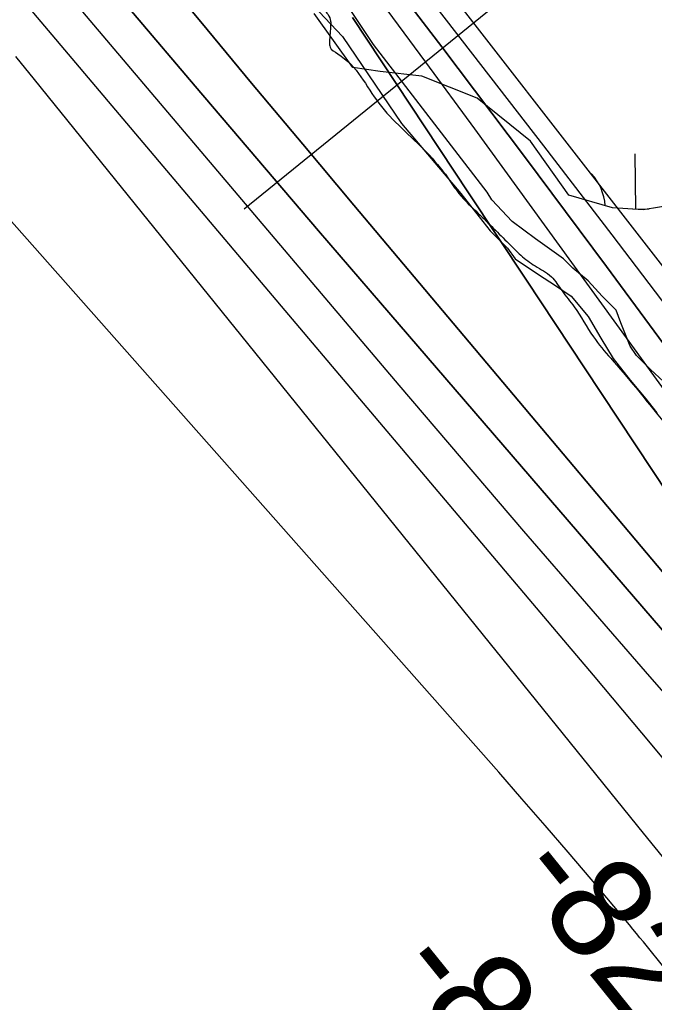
# Model space of a CAD drawing. Extents: x 3887375 to 3925618, y 296674 to 322633.
# Drawn here: x 3898925 to 3899340, y 308942 to 309584 of the extents above; entities that cross this region are included whole.
import ezdxf

# ---------------------------------------------------------------- set-up
doc = ezdxf.new("R2010")
doc.units = 0
for name, color, linetype in [('V-RIVR-EDGE', 7, 'Continuous'), ('V-RIVR-JETY', 7, 'Continuous'), ('V-RIVR-RANG', 7, 'Continuous'), ('V-TOPO-DPTH', 7, 'Continuous'), ('V-TOPO-MAJR', 7, 'Continuous'), ('V-TOPO-MINR', 7, 'Continuous'), ('V-TOPO-WATR', 7, 'Continuous'), ('V-WETL-SWMP', 7, 'Continuous')]:
    doc.layers.add(name, color=color, linetype=linetype)

msp = doc.modelspace()

# ---------------------------------------------------------------- linework, layer by layer
at = {"layer": 'V-RIVR-EDGE'}
for points in [[(3896115.81, 312736.34), (3896123.65, 312723.71), (3896129.94, 312714.39), (3896135.57, 312703.73), (3896139.52, 312690.42), (3896139.84, 312681.44), (3896138.16, 312674.8), (3896136.82, 312674.13), (3896128.53, 312683.13), (3896119.59, 312696.46), (3896111.3, 312706.79), (3896107.31, 312707.79), (3896104.98, 312706.47), (3896104.3, 312701.15), (3896107.93, 312688.84), (3896111.24, 312681.18), (3896123.51, 312667.18), (3896140.75, 312647.19), (3896160.96, 312617.21), (3896188.48, 312584.89), (3896210.04, 312563.22), (3896237.58, 312538.54), (3896253.51, 312524.87), (3896271.43, 312512.52), (3896287.7, 312501.84), (3896298.99, 312494.83), (3896306.95, 312486.83), (3896325.83, 312456.19), (3896335.76, 312438.54), (3896350.69, 312424.2), (3896373.59, 312404.53), (3896404.79, 312381.84), (3896441.98, 312359.47), (3896468.87, 312343.44), (3896491.13, 312332.41), (3896500.09, 312327.07), (3896508.39, 312318.73), (3896515.34, 312306.41), (3896528.25, 312284.43), (3896534.87, 312271.78), (3896552.8, 312258.77), (3896583.01, 312239.74), (3896613.56, 312220.04), (3896639.77, 312198.69), (3896665.32, 312175.69), (3896698.52, 312152.99), (3896718.44, 312138.98), (3896746.97, 312114.63), (3896768.21, 312094.29), (3896793.75, 312068.29), (3896812.65, 312048.29), (3896828.9, 312029.96), (3896844.47, 312006.31), (3896867.36, 311982.32), (3896895.89, 311955.97), (3896948.98, 311909.95), (3896976.52, 311885.61), (3896985.15, 311878.61), (3896997.77, 311872.92), (3897005.41, 311870.24), (3897020.03, 311862.89), (3897041.6, 311845.88), (3897061.18, 311830.87), (3897070.14, 311823.86), (3897078.77, 311813.86), (3897087.7, 311797.55), (3897092.33, 311785.56), (3897096.96, 311776.91), (3897111.21, 311756.25), (3897119.5, 311747.25), (3897129.46, 311738.58), (3897149.37, 311722.57), (3897170.94, 311704.56), (3897186.2, 311690.56), (3897201.78, 311670.24), (3897228.63, 311633.26), (3897264.74, 311581.63), (3897280, 311564.96), (3897305.21, 311539.96), (3897328.43, 311515.63), (3897360.94, 311485.95), (3897388.81, 311458.28), (3897419.34, 311434.26), (3897433.94, 311420.26), (3897454.49, 311394.6), (3897475.04, 311368.28), (3897490.64, 311354.61), (3897505.56, 311336.62), (3897515.83, 311319.63), (3897527.76, 311305.3), (3897546.67, 311288.3), (3897564.61, 311280.6), (3897578.22, 311271.26), (3897592.82, 311257.92), (3897613.06, 311238.59), (3897630.3, 311218.92), (3897644.55, 311200.6), (3897648.87, 311196.6), (3897654.85, 311195.92), (3897664.81, 311187.91), (3897681.4, 311173.9), (3897695.99, 311156.24), (3897728.16, 311123.24), (3897747.72, 311099.25), (3897753.68, 311088.26), (3897756.67, 311085.6), (3897762.65, 311082.92), (3897779.57, 311067.58), (3897798.47, 311046.92), (3897815.39, 311028.59), (3897831.98, 311014.58), (3897852.23, 310999.9), (3897867.82, 310985.56), (3897880.75, 310970.23), (3897894, 310949.25), (3897907.58, 310928.6), (3897922.16, 310908.28), (3897948.03, 310879.62), (3897967.26, 310856.62), (3897987.83, 310835.29), (3898011.71, 310813.28), (3898048.56, 310785.26), (3898064.49, 310774.25), (3898081.41, 310759.24), (3898099.65, 310738.91), (3898112.92, 310724.58), (3898123.19, 310708.59), (3898130.8, 310696.27), (3898136.77, 310688.94), (3898147.38, 310677.27), (3898159.99, 310664.27), (3898168.95, 310655.27), (3898196.47, 310623.61), (3898206.08, 310609.29), (3898214.03, 310600.63), (3898230.28, 310581.96), (3898242.21, 310565.31), (3898262.44, 310541.31), (3898281.68, 310521.32), (3898296.6, 310505.98), (3898340.41, 310470.29), (3898350.02, 310459.29), (3898356.97, 310445.31), (3898373.55, 310425.98), (3898390.14, 310409.65), (3898399.44, 310404.64), (3898413.38, 310395.29), (3898421.67, 310387.29), (3898429.97, 310378.62), (3898436.58, 310363.31), (3898463.44, 310334.65), (3898482.35, 310314.65), (3898496.61, 310298.32), (3898513.19, 310279.65), (3898535.74, 310254.66), (3898547.35, 310241.99), (3898560.27, 310224.67), (3898576.51, 310203.01), (3898592.1, 310187.68), (3898611.34, 310166.02), (3898633.55, 310138.69), (3898638.19, 310134.36), (3898642.51, 310133.02), (3898652.14, 310127.67), (3898657.79, 310123.67), (3898665.42, 310115.67), (3898676.69, 310101.68), (3898685.97, 310090.68), (3898692.61, 310085.34), (3898699.25, 310080.34), (3898707.87, 310070.01), (3898714.49, 310056.36), (3898718.44, 310043.71), (3898720.43, 310041.05), (3898727.4, 310036.37), (3898760.27, 310015.01), (3898774.22, 310006), (3898785.49, 309994.33), (3898801.4, 309973.34), (3898808.69, 309959.36), (3898822.61, 309942.36), (3898837.86, 309924.7), (3898844.83, 309916.37), (3898858.75, 309899.04), (3898871.35, 309885.38), (3898894.54, 309850.41), (3898899.85, 309846.73), (3898908.49, 309840.73), (3898917.12, 309838.05), (3898920.44, 309835.71), (3898928.06, 309822.72), (3898935.35, 309812.73), (3898943.64, 309802.73), (3898951.92, 309787.75), (3898962.85, 309772.42), (3898972.46, 309757.44), (3898979.1, 309752.43), (3898987.07, 309749.09), (3898990.72, 309745.09), (3899001.98, 309727.77), (3899013.26, 309715.44), (3899031.17, 309696.44), (3899044.76, 309680.11), (3899055.7, 309665.45), (3899064.98, 309653.79), (3899074.59, 309640.13), (3899085.54, 309630.79), (3899093.85, 309628.11), (3899099.17, 309628.1), (3899103.15, 309626.09), (3899108.12, 309616.11), (3899114.74, 309606.45), (3899123.68, 309591.13), (3899128.32, 309582.8), (3899128.31, 309580.47), (3899127.62, 309569.17), (3899127.94, 309565.84), (3899132.92, 309561.51), (3899159.78, 309529.19), (3899190.96, 309497.19), (3899204.88, 309480.52), (3899212.17, 309470.2), (3899224.78, 309457.2), (3899244.68, 309437.53), (3899252.64, 309429.86), (3899261.93, 309422.85), (3899272.56, 309415.84), (3899279.52, 309406.52), (3899287.47, 309396.19), (3899300.06, 309376.54), (3899311.33, 309362.54), (3899327.91, 309343.22), (3899342.17, 309325.56), (3899360.07, 309304.56), (3899377.31, 309282.9), (3899414.45, 309240.58), (3899433.35, 309219.58), (3899447.28, 309203.92), (3899464.53, 309184.92), (3899479.11, 309166.93), (3899493.37, 309149.94)], [(3894498.05, 310522.42), (3894530.03, 310496.11), (3894553.78, 310474.69), (3894579.94, 310451.31), (3894614.83, 310419.17), (3894633.24, 310400.67), (3894662.79, 310372.43), (3894685.08, 310353.44), (3894692.35, 310347.11), (3894709.79, 310328.13), (3894746.59, 310285.3), (3894785.84, 310252.18), (3894809.57, 310225.9), (3894830.41, 310205.45), (3894852.71, 310189.85), (3894866.75, 310171.85), (3894915.18, 310120.25), (3894950.06, 310083.74), (3894971.37, 310062.81), (3894999, 310039.43), (3895025.16, 310017.03), (3895052.79, 309992.68), (3895092.99, 309952.27), (3895110.91, 309932.8), (3895141.44, 309903.1), (3895188.91, 309855.88), (3895222.82, 309821.31), (3895255.75, 309784.32), (3895319.22, 309722.49), (3895350.7, 309688.42), (3895358.44, 309676.26), (3895364.73, 309669.44), (3895374.92, 309663.11), (3895388.97, 309650.44), (3895410.77, 309628.05), (3895448.54, 309583.28), (3895480.52, 309554.06), (3895503.76, 309527.78), (3895533.8, 309499.54), (3895577.4, 309454.75), (3895606.95, 309425.54), (3895653.45, 309378.81), (3895685.92, 309349.1), (3895719.83, 309314.54), (3895749.38, 309285.81), (3895790.55, 309242.49), (3895837.06, 309195.75), (3895863.69, 309164.12), (3895900.02, 309127.61), (3895944.1, 309081.37), (3895955.73, 309070.65), (3895974.63, 309054.58), (3896002.25, 309033.14), (3896032.78, 309003.93), (3896062.81, 308972.29), (3896082.67, 308950.39), (3896119.48, 308911.93), (3896139.34, 308892.46), (3896151.96, 308889.51), (3896163.12, 308883.66), (3896167.95, 308873.93), (3896170.35, 308862.27), (3896184.39, 308844.27), (3896211.03, 308816.04), (3896224.12, 308810.18), (3896236.73, 308802.37), (3896249.8, 308786.8), (3896255.61, 308776.59), (3896270.64, 308766.35), (3896280.32, 308753.22), (3896295.82, 308737.15), (3896375.27, 308661.2), (3896425.17, 308610.08), (3896464.41, 308570.65), (3896519.63, 308515.64), (3896548.69, 308483.03), (3896563.22, 308467.45), (3896597.61, 308430.94), (3896635.89, 308396.37), (3896666.41, 308365.7), (3896681.42, 308349.64), (3896712.43, 308320.42), (3896746.34, 308287.31), (3896777.36, 308260.04), (3896801.58, 308235.7), (3896820.47, 308215.26), (3896842.76, 308195.29), (3896851.46, 308181.19), (3896882.46, 308148.57), (3896918.81, 308116.43), (3896962.9, 308074.56), (3896997.76, 308033.19), (3897029.24, 307998.63), (3897042.32, 307985), (3897083.5, 307945.57), (3897107.23, 307918.31), (3897123.21, 307898.85), (3897130, 307898.83), (3897142.13, 307892.97), (3897145.99, 307882.28), (3897149.85, 307874.01), (3897162.93, 307860.38), (3897188.6, 307833.12), (3897229.29, 307788.83), (3897267.56, 307752.31), (3897300.5, 307715.81), (3897334.4, 307680.27), (3897361.53, 307651.07), (3897384.78, 307628.19), (3897411.42, 307598.98), (3897445.81, 307563.45), (3897494.26, 307516.71), (3897543.17, 307462.68), (3897584.83, 307418.38), (3897609.05, 307394.04), (3897646.83, 307355.58), (3897678.81, 307323.94), (3897715.15, 307290.34), (3897751.96, 307253.34), (3897766.97, 307236.31), (3897837.68, 307158.43), (3897886.6, 307104.4), (3897936, 307048.43), (3897965.54, 307015.34), (3898010.59, 306970.06), (3898027.54, 306949.14), (3898044.99, 306935.98), (3898063.87, 306914.08), (3898089.05, 306882.46), (3898117.14, 306854.7), (3898160.23, 306801.18), (3898195.59, 306763.7), (3898235.79, 306719.89), (3898261.46, 306693.6), (3898297.3, 306650.78), (3898332.65, 306612.33), (3898369.94, 306568.04), (3898397.54, 306534.95), (3898422.23, 306505.75), (3898462.9, 306455.14), (3898495.34, 306417.18), (3898521.97, 306382.15), (3898601.37, 306284.34), (3898652.22, 306228.37), (3898693.37, 306177.28), (3898729.68, 306130.57), (3898777.13, 306074.12), (3898825.55, 306014.26), (3898848.79, 305986.04), (3898903.98, 305917.43), (3898957.25, 305854.65), (3898984.35, 305818.16), (3899049.73, 305744.67), (3899107.84, 305679.45), (3899129.14, 305651.72), (3899142.69, 305630.31), (3899156.24, 305611.83), (3899175.12, 305587.98), (3899224.03, 305529.59), (3899255.99, 305493.57), (3899288.9, 305449.3), (3899312.61, 305415.24), (3899375.55, 305336.9), (3899410.9, 305296.02), (3899442.85, 305252.24), (3899470.43, 305211.86), (3899531.42, 305133.52), (3899579.35, 305071.24), (3899616.14, 305025.99), (3899647.13, 304986.09), (3899690.7, 304931.1), (3899729.41, 304876.62), (3899753.62, 304846.93), (3899770.56, 304821.64), (3899817.5, 304755.48), (3899845.56, 304713.16), (3899868.3, 304677.16), (3899889.6, 304650.4), (3899911.39, 304623.64), (3899955.44, 304569.14), (3899987.39, 304526.81), (3900012.56, 304494.21), (3900025.63, 304476.21), (3900037.24, 304456.75), (3900061.94, 304431.93), (3900070.67, 304424.13), (3900074.53, 304414.41), (3900074.99, 304404.21), (3900073.03, 304397.9), (3900071.55, 304388.68), (3900071.54, 304383.82), (3900075.9, 304378.96), (3900087.05, 304374.07), (3900096.26, 304367.74), (3900108.39, 304362.37), (3900117.11, 304353.6), (3900140.84, 304326.35), (3900165.54, 304299.09), (3900226.07, 304227.55), (3900277.87, 304164.29), (3900319.98, 304105.91), (3900352.41, 304062.61), (3900384.36, 304023.2), (3900411.47, 303988.16), (3900438.1, 303954.1), (3900462.8, 303926.85), (3900556.24, 303812.49), (3900597.89, 303762.85), (3900633.71, 303716.63), (3900652.59, 303691.33), (3900701.96, 303626.62), (3900774.57, 303530.77), (3900849.12, 303437.34), (3900903.35, 303371.16), (3900928.05, 303343.42), (3900948.87, 303317.63), (3901001.17, 303258.26), (3901038.95, 303216.88), (3901074.78, 303173.09), (3901092.2, 303147.31), (3901171.6, 303050.47), (3901205, 303008.62), (3901238.41, 302968.23), (3901274.74, 302927.83), (3901303.3, 302893.77), (3901343.98, 302847.53), (3901366.73, 302816.4), (3901404.5, 302770.17), (3901454.38, 302715.17), (3901507.18, 302659.19), (3901551.73, 302608.09), (3901584.66, 302570.61), (3901650.02, 302491.29), (3901680.99, 302443.62), (3901717.76, 302388.17), (3901785.52, 302298.16), (3901789.55, 302293.3)]]:
    msp.add_spline(points, degree=3, dxfattribs=at)
at = {"layer": 'V-RIVR-JETY'}
for points in [[(3899351.54, 309342.05), (3899337.31, 309355.26), (3899328.17, 309364.41), (3899324.1, 309370.5), (3899318.01, 309385.75), (3899314.96, 309393.88), (3899305.81, 309403.02), (3899296.66, 309413.19), (3899286.5, 309421.32), (3899280.4, 309427.41), (3899262.11, 309440.63), (3899246.87, 309451.8), (3899233.66, 309466.03), (3899230.61, 309471.11), (3899156.42, 309567.66), (3899121.87, 309619.48)], [(3899120.85, 309589), (3899136.1, 309572.74), (3899174.71, 309515.83), (3899213.33, 309470.1), (3899232.64, 309445.71), (3899243.82, 309434.53), (3899248.9, 309427.41), (3899264.14, 309417.25), (3899275.32, 309410.14), (3899285.49, 309403.02), (3899296.66, 309389.81), (3899304.79, 309375.59), (3899312.92, 309362.37), (3899324.1, 309348.15), (3899334.27, 309335.95), (3899341.38, 309326.81)]]:
    msp.add_lwpolyline(points, dxfattribs=at)
at = {"layer": 'V-RIVR-RANG'}
msp.add_line((3899630.93, 309913.64), (3899071.82, 309459.99), dxfattribs=at)
at = {"layer": 'V-TOPO-DPTH'}
for points in [[(3899686.18, 308933.23), (3899549.14, 309098.78), (3899533.02, 309118.62), (3899517.15, 309138.65), (3899501.65, 309158.96), (3899486.39, 309179.47), (3899361.65, 309350.34), (3899308.5, 309422.54), (3899254.98, 309494.47), (3899200.89, 309565.98), (3899146.42, 309637.2), (3899056.52, 309753.8), (3899046.51, 309766.32), (3899036.22, 309778.6), (3899025.49, 309790.5), (3898510.16, 310232.97), (3898505.68, 310237.72), (3898501.25, 310242.5), (3898496.84, 310247.32), (3898149.97, 310629.34)], [(3898149.97, 310629.34), (3898496.84, 310247.32), (3898501.25, 310242.5), (3898505.68, 310237.72), (3898510.16, 310232.97), (3899025.49, 309790.5), (3899036.22, 309778.6), (3899046.51, 309766.32), (3899056.52, 309753.8), (3899146.42, 309637.2), (3899200.89, 309565.98), (3899254.98, 309494.47), (3899308.5, 309422.54), (3899361.65, 309350.34), (3899486.39, 309179.47), (3899501.65, 309158.96), (3899517.15, 309138.65), (3899533.02, 309118.62), (3899549.14, 309098.78), (3899686.18, 308933.23)], [(3900061.94, 308559.82), (3899673.56, 309007.22), (3899651.75, 309032.54), (3899630.08, 309057.97), (3899608.6, 309083.57), (3899587.26, 309109.27), (3899554.25, 309149.34), (3899549.55, 309155.13), (3899544.92, 309160.97), (3899540.37, 309166.89), (3899535.89, 309172.85), (3899504.37, 309215.5), (3899484.07, 309242.75), (3899463.64, 309269.91), (3899443.02, 309296.91), (3899422.26, 309323.81), (3899090.86, 309750.06), (3899073.1, 309772.19), (3899054.88, 309793.93), (3899036, 309815.08), (3899016.67, 309835.85), (3898780.7, 310081.56)], [(3899587.56, 308940.01), (3899554.91, 308977.58), (3899522.24, 309015.14), (3899475.04, 309069.36), (3899465.99, 309079.81), (3899456.97, 309090.3), (3899448, 309100.82), (3899439.07, 309111.38), (3899143.51, 309462.57), (3899110.05, 309502.44), (3899076.66, 309542.38), (3899043.39, 309582.4), (3899010.18, 309622.49), (3898951.32, 309693.76), (3898947.57, 309698.23), (3898943.77, 309702.66), (3898939.9, 309707.02), (3898935.98, 309711.35), (3898901.52, 309748.79)], [(3898901.52, 309748.79), (3898935.98, 309711.35), (3898939.9, 309707.02), (3898943.77, 309702.66), (3898947.57, 309698.23), (3898951.32, 309693.76), (3899010.18, 309622.49), (3899043.39, 309582.4), (3899076.66, 309542.38), (3899110.05, 309502.44), (3899143.51, 309462.57), (3899439.07, 309111.38), (3899448, 309100.82), (3899456.97, 309090.3), (3899465.99, 309079.81), (3899475.04, 309069.36), (3899522.24, 309015.14), (3899554.91, 308977.58), (3899587.56, 308940.01)], [(3899611.01, 308880.92), (3899553.76, 308945.97), (3899472.49, 309038.05), (3899455.82, 309057.01), (3899439.2, 309076.01), (3899422.64, 309095.07), (3899406.12, 309114.17), (3899160.89, 309398.78), (3899120.41, 309445.89), (3899080.01, 309493.07), (3899039.74, 309540.36), (3898999.55, 309587.72), (3898970.88, 309621.6), (3898945.05, 309652.05), (3898919.18, 309682.46)], [(3898919.18, 309682.46), (3898945.05, 309652.05), (3898970.88, 309621.6), (3898999.55, 309587.72), (3899039.74, 309540.36), (3899080.01, 309493.07), (3899120.41, 309445.89), (3899160.89, 309398.78), (3899406.12, 309114.17), (3899422.64, 309095.07), (3899439.2, 309076.01), (3899455.82, 309057.01), (3899472.49, 309038.05), (3899553.76, 308945.97), (3899611.01, 308880.92)], [(3899142.58, 309585.24), (3899180.51, 309527.98), (3899218.44, 309470.72), (3899256.37, 309413.47), (3899294.32, 309356.22), (3899382.7, 309222.88), (3899396.83, 309202.26), (3899411.36, 309181.93), (3899426.5, 309162.06), (3899442.04, 309142.48), (3899469.91, 309108.44), (3899471.83, 309106.11), (3899473.77, 309103.8), (3899475.72, 309101.5), (3899477.69, 309099.21), (3899488.23, 309087.03), (3899495.48, 309078.66), (3899502.74, 309070.3), (3899510, 309061.94), (3899517.27, 309053.59), (3899616, 308940.2)], [(3899142.58, 309585.24), (3899180.51, 309527.98), (3899218.44, 309470.72), (3899256.37, 309413.47), (3899294.32, 309356.22), (3899382.7, 309222.88), (3899396.83, 309202.26), (3899411.36, 309181.93), (3899426.5, 309162.06), (3899442.04, 309142.48), (3899469.91, 309108.44), (3899471.83, 309106.11), (3899473.77, 309103.8), (3899475.72, 309101.5), (3899477.69, 309099.21), (3899488.23, 309087.03), (3899495.48, 309078.66), (3899502.74, 309070.3), (3899510, 309061.94), (3899517.27, 309053.59), (3899616, 308940.2)]]:
    msp.add_lwpolyline(points, dxfattribs=at)
at = {"layer": 'V-TOPO-MAJR'}
msp.add_lwpolyline([(3899637.46, 308817.78), (3899470.06, 309003.92), (3899444.84, 309032.1), (3899419.69, 309060.34), (3899394.66, 309088.69), (3899369.71, 309117.11), (3899336.87, 309154.68), (3899295.67, 309202.04), (3899254.62, 309249.52), (3899213.78, 309297.19), (3899173.1, 309344.98), (3898936.03, 309624.78), (3898918.16, 309645.86)], dxfattribs=at)
at = {"layer": 'V-TOPO-MINR'}
for points in [[(3899686.18, 308933.23), (3899549.14, 309098.78), (3899533.02, 309118.62), (3899517.15, 309138.65), (3899501.65, 309158.96), (3899486.39, 309179.47), (3899361.65, 309350.34), (3899308.5, 309422.54), (3899254.98, 309494.47), (3899200.89, 309565.98), (3899146.42, 309637.2), (3899056.52, 309753.8), (3899046.51, 309766.32), (3899036.22, 309778.6), (3899025.49, 309790.5), (3898510.16, 310232.97), (3898505.68, 310237.72), (3898501.25, 310242.5), (3898496.84, 310247.32), (3898149.97, 310629.34)], [(3899818.88, 308745.43), (3899546.63, 309073.55), (3899524.8, 309100.39), (3899503.31, 309127.52), (3899482.36, 309155.05), (3899461.76, 309182.86), (3899222.53, 309512.47), (3899190.62, 309556.07), (3899158.46, 309599.5), (3899125.96, 309642.67), (3899093.22, 309685.66), (3899039.42, 309755.71), (3899033.27, 309763.43), (3899026.95, 309770.99), (3899020.35, 309778.33), (3898506.19, 310223.54), (3898498.48, 310231.73), (3898490.85, 310239.99), (3898483.26, 310248.29), (3898204.57, 310556.04), (3898167.8, 310596.49)], [(3899717.81, 308924.39), (3899670.69, 308980.39), (3899623.86, 309036.64), (3899551.68, 309124.05), (3899541.27, 309136.87), (3899531.02, 309149.8), (3899520.99, 309162.91), (3899511.1, 309176.13), (3899443.98, 309267.51), (3899400.43, 309326.34), (3899356.58, 309384.95), (3899312.29, 309443.22), (3899267.7, 309501.27), (3899073.67, 309751.91), (3899059.78, 309769.23), (3899045.5, 309786.21), (3899030.64, 309802.69), (3899015.39, 309818.83), (3898558.29, 310204.43)], [(3899587.56, 308940.01), (3899554.91, 308977.58), (3899522.24, 309015.14), (3899475.04, 309069.36), (3899465.99, 309079.81), (3899456.97, 309090.3), (3899448, 309100.82), (3899439.07, 309111.38), (3899143.51, 309462.57), (3899110.05, 309502.44), (3899076.66, 309542.38), (3899043.39, 309582.4), (3899010.18, 309622.49), (3898951.32, 309693.76), (3898947.57, 309698.23), (3898943.77, 309702.66), (3898939.9, 309707.02), (3898935.98, 309711.35), (3898901.52, 309748.79)], [(3899611.01, 308880.92), (3899553.76, 308945.97), (3899472.49, 309038.05), (3899455.82, 309057.01), (3899439.2, 309076.01), (3899422.64, 309095.07), (3899406.12, 309114.17), (3899160.89, 309398.78), (3899120.41, 309445.89), (3899080.01, 309493.07), (3899039.74, 309540.36), (3898999.55, 309587.72), (3898970.88, 309621.6), (3898945.05, 309652.05), (3898919.18, 309682.46)], [(3899497.81, 308930.96), (3899483.42, 308946.27), (3899468.94, 308961.51), (3899454.39, 308976.68), (3899440.87, 308990.72), (3899433.11, 308998.89), (3899425.43, 309007.14), (3899417.87, 309015.51), (3899410.4, 309023.95), (3899399.73, 309036.18), (3899397.66, 309038.57), (3899395.6, 309040.97), (3899393.56, 309043.38), (3899391.54, 309045.8), (3899357.43, 309086.82), (3899338.33, 309109.74), (3899319.19, 309132.63), (3899300, 309155.47), (3899280.77, 309178.28), (3898926.02, 309598.07), (3898903.58, 309624.63)], [(3899616, 308940.2), (3899517.27, 309053.59), (3899510, 309061.94), (3899502.74, 309070.3), (3899495.48, 309078.66), (3899488.23, 309087.03), (3899477.69, 309099.21), (3899475.72, 309101.5), (3899473.77, 309103.8), (3899471.83, 309106.11), (3899469.91, 309108.44), (3899442.04, 309142.48), (3899426.5, 309162.06), (3899411.36, 309181.93), (3899396.83, 309202.26), (3899382.7, 309222.88), (3899294.32, 309356.22), (3899256.37, 309413.47), (3899218.44, 309470.72), (3899180.51, 309527.98), (3899142.58, 309585.24)], [(3899422.91, 308868.92), (3899332.76, 308981.14), (3899330.48, 308983.96), (3899328.19, 308986.77), (3899325.87, 308989.57), (3899323.54, 308992.35), (3899298.48, 309022.13), (3899283.54, 309039.73), (3899268.52, 309057.26), (3899253.36, 309074.68), (3899238.12, 309092.03), (3898819.08, 309565.3)], [(3899817.14, 308549.49), (3899363.31, 309015.01), (3899347.93, 309033.54), (3899332.69, 309052.19), (3898934.72, 309544.67), (3898922.51, 309559.72)]]:
    msp.add_lwpolyline(points, dxfattribs=at)
at = {"layer": 'V-TOPO-WATR'}
msp.add_lwpolyline([(3900061.94, 308559.82), (3899673.56, 309007.22), (3899651.75, 309032.54), (3899630.08, 309057.97), (3899608.6, 309083.57), (3899587.26, 309109.27), (3899554.25, 309149.34), (3899549.55, 309155.13), (3899544.92, 309160.97), (3899540.37, 309166.89), (3899535.89, 309172.85), (3899504.37, 309215.5), (3899484.07, 309242.75), (3899463.64, 309269.91), (3899443.02, 309296.91), (3899422.26, 309323.81), (3899090.86, 309750.06), (3899073.1, 309772.19), (3899054.88, 309793.93), (3899036, 309815.08), (3899016.67, 309835.85), (3898780.7, 310081.56)], dxfattribs=at)
at = {"layer": 'V-WETL-SWMP'}
for p, q in [((3899327.84, 309460.05), (3899327.23, 309496.04)), ((3899325.79, 309460.01), (3899336.51, 309460.2))]:
    msp.add_line(p, q, dxfattribs=at)
msp.add_lwpolyline([(3899729.87, 309606.69), (3899721.15, 309578.58), (3899700.21, 309560.85), (3899663.05, 309542.18), (3899610.37, 309531.95), (3899586.86, 309521.29), (3899551.87, 309488.06), (3899517.06, 309472.93), (3899492.1, 309469.61), (3899465.54, 309474.23), (3899445.04, 309477.45), (3899419.83, 309471.21), (3899387.02, 309454.77), (3899381.94, 309456.8), (3899353.9, 309462.93), (3899332.59, 309459.58), (3899312.53, 309460.86), (3899283.93, 309469.17), (3899258.9, 309504.45), (3899224.1, 309532.54), (3899187.82, 309546.78), (3899160.78, 309549.96), (3899142.91, 309552.61), (3899117.47, 309587.72)], dxfattribs=at)
msp.add_arc((3899272.6, 309459.58), 35.25, 4.34787, 41.7552, dxfattribs=at)

# ---------------------------------------------------------------- texts
at = {"layer": 'V-RIVR-RANG'}
for s, p in [('-82', (3899244.94, 309025.02)), ('-83', (3899166.67, 308962.78))]:
    msp.add_text(s, height=67, rotation=308.93267, dxfattribs=at).set_placement(p)

doc.saveas('drawing.dxf')
